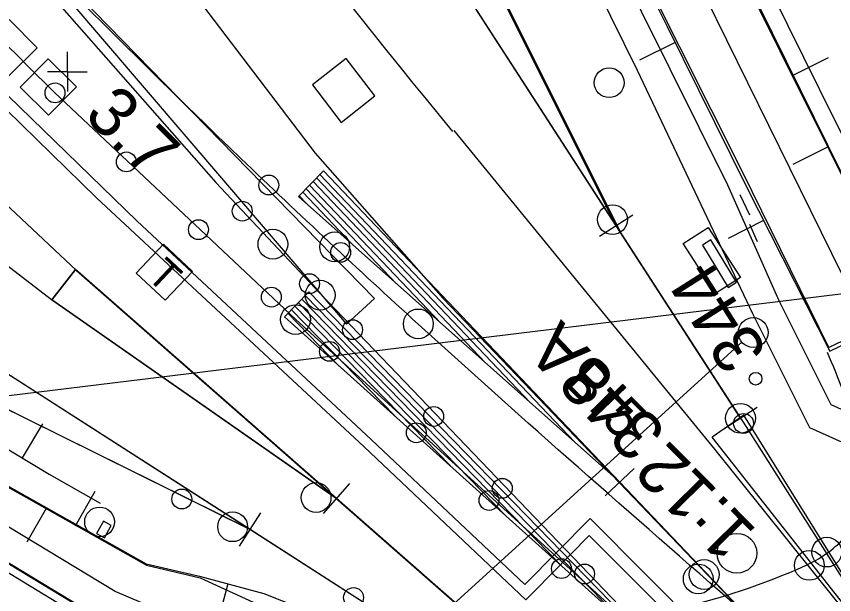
# Model space of a CAD drawing. Extents: x 1596643 to 1597288, y 13057194 to 13057957.
# Drawn here: x 1596885.06 to 1596926.19, y 13057454.55 to 13057483.67 of the extents above; entities that cross this region are included whole.
import ezdxf

# ---------------------------------------------------------------- set-up
doc = ezdxf.new("R2010")
doc.units = 0
for name, color, linetype in [('A Isolerskarv P', 7, 'Continuous'), ('A spårmitt L', 7, 'Continuous'), ('B bks1 P', 7, 'Continuous'), ('B bks2 P', 7, 'Continuous'), ('B Fsk P', 7, 'Continuous'), ('B kabelbrunn större än 150 cm L', 7, 'Continuous'), ('B kabelränna 400-500 mm NK L', 7, 'Continuous'), ('B kabelränna större än 500 mm NK L', 7, 'Continuous'), ('B växel linjevikt 0 L', 7, 'Continuous'), ('B Växel nr T', 7, 'Continuous'), ('B Växeltyp T', 7, 'Continuous'), ('BAS fastighetsgräns samfällighet L', 7, 'Continuous'), ('BAS gång- cykelväg skymd L', 7, 'Continuous'), ('BAS Level 15', 7, 'Continuous'), ('BAS Level 16', 7, 'Continuous'), ('BAS Level 18', 7, 'Continuous'), ('BAS Level 29', 7, 'Continuous'), ('BAS Level 37', 7, 'Continuous'), ('BAS markytetext T', 7, 'Continuous'), ('BAS stödmur fot L', 7, 'Continuous'), ('BAS stödmur krön L', 7, 'Continuous'), ('BAS trappa L', 7, 'Continuous'), ('BAS trappa riktn pil L', 7, 'Continuous'), ('BAS vägbanekant L', 7, 'Continuous'), ('C skåp kartsymbol P', 7, 'Continuous'), ('C skåp L', 7, 'Continuous'), ('E ktlbrygga L', 7, 'Continuous'), ('E ktlbrygga T', 7, 'Continuous'), ('E ktlstolpe normal centrum P', 7, 'Continuous'), ('F balis P', 7, 'Continuous'), ('F signal fristående P', 7, 'Continuous'), ('G telefon fristående P', 7, 'Continuous')]:
    doc.layers.add(name, color=color, linetype=linetype)

msp = doc.modelspace()

# ---------------------------------------------------------------- linework, layer by layer
at = {"layer": 'A Isolerskarv P'}
for centre in [(1596915.056, 13057473.435), (1596915.056, 13057473.435), (1596897.968, 13057472.199), (1596897.968, 13057472.199), (1596901.077, 13057472.067), (1596901.077, 13057472.067), (1596900.141, 13057459.441), (1596900.141, 13057459.441), (1596895.941, 13057457.971), (1596895.941, 13057457.971), (1596925.84, 13057456.695), (1596925.84, 13057456.695), (1596924.961, 13057456.026), (1596924.961, 13057456.026), (1596919.668, 13057455.564), (1596919.668, 13057455.564), (1596919.372, 13057455.341), (1596919.372, 13057455.341)]:
    msp.add_circle(centre, 0.75, dxfattribs=at)
at = {"layer": 'A spårmitt L'}
msp.add_line((1596908.746, 13057450.177), (1596874.893, 13057471.888), dxfattribs=at)
for points in [[(1596861.603, 13057516.009), (1596866.442, 13057509.391), (1596878.849, 13057493.781), (1596895.097, 13057475.302), (1596900.34, 13057469.714), (1596931.231, 13057437.468), (1596933.8, 13057434.835)], [(1596915.51, 13057472.702), (1596902.636, 13057498.496)], [(1596887.988, 13057492.75), (1596889.66, 13057490.516), (1596900.094, 13057476.776), (1596906.53, 13057469.464), (1596928.328, 13057446.663), (1596936.899, 13057437.942), (1596957.336, 13057417.351), (1597001.928, 13057371.989), (1597034.879, 13057338.506), (1597063.764, 13057309.15)], [(1596870.725, 13057487.218), (1596871.41, 13057486.548), (1596888.081, 13057470.874), (1596909.882, 13057451.74)], [(1596906.028, 13057487.38), (1596921.777, 13057463.002), (1596931.207, 13057448.128)], [(1596901.218, 13057459.344), (1596886.823, 13057469.398), (1596871.343, 13057481.319)], [(1596886.976, 13057479.839), (1596899.114, 13057468.402), (1596918.539, 13057450.716)], [(1596907.066, 13057477.919), (1596920.191, 13057461.87), (1596938.351, 13057439.217), (1596949.208, 13057425.541)], [(1596896.843, 13057457.811), (1596877.793, 13057467.24)]]:
    msp.add_lwpolyline(points, dxfattribs=at)
for centre, radius, start, end in [((1597254.361, 13057763.969), 450.004, 215.20947, 219.47575), ((1597083.054, 13057678.855), 279.382, 221.11205, 225.426)]:
    msp.add_arc(centre, radius, start, end, dxfattribs=at)
msp.add_spline([(1596921.486, 13057453.819), (1596905.281, 13057468.17), (1596896.354, 13057476.52), (1596877.996, 13057494.854)], degree=3, dxfattribs=at)
at = {"layer": 'B bks1 P'}
for centre in [(1596899.104, 13057468.401), (1596899.104, 13057468.401), (1596905.283, 13057468.184), (1596905.283, 13057468.184)]:
    msp.add_circle(centre, 0.75, dxfattribs=at)
at = {"layer": 'B bks2 P'}
msp.add_circle((1596900.344, 13057469.633), 0.75, dxfattribs=at)
msp.add_circle((1596900.344, 13057469.633), 0.75, dxfattribs=at)
at = {"layer": 'B Fsk P'}
msp.add_circle((1596921.497, 13057463.432), 0.75, dxfattribs=at)
msp.add_circle((1596921.497, 13057463.432), 0.75, dxfattribs=at)
at = {"layer": 'B kabelbrunn större än 150 cm L'}
msp.add_lwpolyline([(1596899.958, 13057480.221), (1596901.408, 13057478.329), (1596903.103, 13057479.667), (1596901.659, 13057481.548), (1596899.958, 13057480.221)], dxfattribs=at)
at = {"layer": 'B kabelränna 400-500 mm NK L'}
msp.add_lwpolyline([(1596883.038, 13057480.441), (1596889.091, 13057474.53), (1596902.563, 13057461.987), (1596910.703, 13057454.289), (1596911.093, 13057454.69), (1596913.886, 13057457.525), (1596927.553, 13057443.815), (1596936.728, 13057434.552), (1596947.807, 13057423.165), (1596958.841, 13057412.087), (1596959.17, 13057412.506), (1596945.763, 13057426.086), (1596935.532, 13057436.607), (1596925.003, 13057447.233), (1596913.927, 13057458.386), (1596910.643, 13057455.068), (1596902.92, 13057462.372), (1596891.14, 13057473.364), (1596883.436, 13057480.826)], dxfattribs=at)
at = {"layer": 'B kabelränna större än 500 mm NK L'}
for points in [[(1596923.449, 13057469.348), (1596920.853, 13057475.176), (1596913.618, 13057489.766), (1596908.8, 13057500.022)], [(1596912.644, 13057489.282), (1596912.288, 13057489.11), (1596916.306, 13057480.961), (1596922.107, 13057468.716), (1596924.964, 13057462.97), (1596932.073, 13057459.771), (1596933.51, 13057457.153), (1596933.386, 13057455.673), (1596933.609, 13057455.161)], [(1596935.025, 13057457.474), (1596933.135, 13057460.919), (1596926.056, 13057464.105), (1596923.449, 13057469.348)]]:
    msp.add_lwpolyline(points, dxfattribs=at)
at = {"layer": 'B växel linjevikt 0 L'}
for p, q in [((1596882.884, 13057490.154), (1596901.664, 13057468.173)), ((1596882.884, 13057490.154), (1596903.084, 13057469.471)), ((1596882.884, 13057490.154), (1596901.664, 13057468.173)), ((1596882.884, 13057490.154), (1596903.084, 13057469.471)), ((1596915.236, 13057473.125), (1596907.433, 13057488.762)), ((1596915.236, 13057473.125), (1596907.433, 13057488.762)), ((1596915.236, 13057473.125), (1596905.754, 13057487.804)), ((1596915.236, 13057473.125), (1596905.754, 13057487.804)), ((1596899.26, 13057474.6), (1596900.51, 13057475.892)), ((1596899.26, 13057474.6), (1596900.51, 13057475.892)), ((1596915.42, 13057460.223), (1596900.51, 13057475.892)), ((1596915.42, 13057460.223), (1596900.51, 13057475.892)), ((1596910.922, 13057464.225), (1596900.162, 13057475.532)), ((1596910.922, 13057464.225), (1596900.162, 13057475.532)), ((1596913.17, 13057462.224), (1596900.336, 13057475.713)), ((1596913.17, 13057462.224), (1596900.336, 13057475.713)), ((1596906.423, 13057468.227), (1596899.814, 13057475.173)), ((1596906.423, 13057468.227), (1596899.814, 13057475.173)), ((1596908.673, 13057466.226), (1596899.987, 13057475.353)), ((1596908.673, 13057466.226), (1596899.987, 13057475.353)), ((1596901.925, 13057472.229), (1596899.466, 13057474.813)), ((1596901.925, 13057472.229), (1596899.466, 13057474.813)), ((1596904.175, 13057470.227), (1596899.64, 13057474.993)), ((1596904.175, 13057470.227), (1596899.64, 13057474.993)), ((1596915.42, 13057460.223), (1596899.26, 13057474.6)), ((1596915.42, 13057460.223), (1596899.26, 13057474.6)), ((1596899.676, 13057474.23), (1596899.292, 13057474.633)), ((1596899.676, 13057474.23), (1596899.292, 13057474.633)), ((1596916.076, 13057473.668), (1596914.396, 13057472.583)), ((1596916.076, 13057473.668), (1596914.396, 13057472.583)), ((1596921.497, 13057463.432), (1596915.236, 13057473.125)), ((1596921.497, 13057463.432), (1596915.236, 13057473.125)), ((1596888.039, 13057470.924), (1596886.846, 13057469.403)), ((1596888.039, 13057470.924), (1596886.846, 13057469.403)), ((1596886.846, 13057469.403), (1596888.039, 13057470.924)), ((1596888.039, 13057470.924), (1596886.846, 13057469.403)), ((1596901.173, 13057459.397), (1596888.039, 13057470.924)), ((1596901.173, 13057459.397), (1596888.039, 13057470.924)), ((1596901.173, 13057459.397), (1596888.039, 13057470.924)), ((1596898.558, 13057468.536), (1596899.769, 13057469.795)), ((1596898.558, 13057468.536), (1596899.769, 13057469.795)), ((1596918.078, 13057450.985), (1596899.769, 13057469.795)), ((1596918.078, 13057450.985), (1596899.769, 13057469.795)), ((1596901.173, 13057459.397), (1596886.846, 13057469.403)), ((1596901.173, 13057459.397), (1596886.846, 13057469.403)), ((1596912.488, 13057456.01), (1596899.422, 13057469.434)), ((1596912.488, 13057456.01), (1596899.422, 13057469.434)), ((1596915.283, 13057453.497), (1596899.595, 13057469.615)), ((1596915.283, 13057453.497), (1596899.595, 13057469.615)), ((1596903.084, 13057469.471), (1596901.664, 13057468.173)), ((1596903.084, 13057469.471), (1596901.664, 13057468.173)), ((1596906.899, 13057461.036), (1596899.075, 13057469.074)), ((1596906.899, 13057461.036), (1596899.075, 13057469.074)), ((1596909.694, 13057458.523), (1596899.249, 13057469.254)), ((1596909.694, 13057458.523), (1596899.249, 13057469.254)), ((1596918.078, 13057450.985), (1596898.558, 13057468.536)), ((1596918.078, 13057450.985), (1596898.558, 13057468.536)), ((1596901.309, 13057466.062), (1596898.729, 13057468.713)), ((1596901.309, 13057466.062), (1596898.729, 13057468.713)), ((1596904.104, 13057463.549), (1596898.902, 13057468.893)), ((1596904.104, 13057463.549), (1596898.902, 13057468.893)), ((1596896.82, 13057457.828), (1596882.111, 13057467.263)), ((1596896.82, 13057457.828), (1596882.111, 13057467.263)), ((1596896.82, 13057457.828), (1596882.111, 13057467.263)), ((1596896.82, 13057457.828), (1596881.159, 13057465.581)), ((1596896.82, 13057457.828), (1596881.159, 13057465.581)), ((1596922.337, 13057463.974), (1596920.657, 13057462.889)), ((1596922.337, 13057463.974), (1596920.657, 13057462.889)), ((1596921.659, 13057463.592), (1596920.075, 13057462.483)), ((1596921.659, 13057463.592), (1596920.075, 13057462.483)), ((1596930.874, 13057448.745), (1596921.659, 13057463.592)), ((1596930.874, 13057448.745), (1596921.659, 13057463.592)), ((1596930.874, 13057448.745), (1596920.075, 13057462.483)), ((1596930.874, 13057448.745), (1596920.075, 13057462.483)), ((1596916.144, 13057460.912), (1596914.696, 13057459.533)), ((1596916.144, 13057460.912), (1596914.696, 13057459.533)), ((1596900.513, 13057458.646), (1596901.832, 13057460.149)), ((1596900.513, 13057458.646), (1596901.832, 13057460.149)), ((1596928.31, 13057446.676), (1596915.42, 13057460.223)), ((1596928.31, 13057446.676), (1596915.42, 13057460.223)), ((1596909.846, 13057451.785), (1596901.173, 13057459.397)), ((1596909.846, 13057451.785), (1596901.173, 13057459.397)), ((1596896.28, 13057456.986), (1596897.36, 13057458.67)), ((1596896.28, 13057456.986), (1596897.36, 13057458.67)), ((1596906.533, 13057451.597), (1596896.82, 13057457.828)), ((1596906.533, 13057451.597), (1596896.82, 13057457.828))]:
    msp.add_line(p, q, dxfattribs=at)
at = {"layer": 'BAS fastighetsgräns samfällighet L'}
msp.add_lwpolyline([(1596872.455, 13057463.088), (1596929.415, 13057470.053)], dxfattribs=at)
at = {"layer": 'BAS gång- cykelväg skymd L'}
for centre, radius, start, end in [((1596900.138, 13057455.178), 28.21, 15.541, 24.1924), ((1596922.19, 13057461.743), 6.28, 294.2396, 315.9406), ((1596910.337, 13057488.382), 35.437, 282.8368, 294.0319)]:
    msp.add_arc(centre, radius, start, end, dxfattribs=at)
at = {"layer": 'BAS Level 15'}
for centre in [(1596887.005, 13057479.819), (1596887.005, 13057479.819), (1596890.593, 13057476.342), (1596890.593, 13057476.342), (1596897.762, 13057475.177), (1596897.762, 13057475.177), (1596896.425, 13057473.862), (1596896.425, 13057473.862), (1596894.222, 13057472.93), (1596894.222, 13057472.93), (1596901.376, 13057471.785), (1596901.376, 13057471.785), (1596899.811, 13057470.209), (1596899.811, 13057470.209), (1596897.89, 13057469.533), (1596897.89, 13057469.533), (1596901.976, 13057467.894), (1596901.976, 13057467.894), (1596900.815, 13057466.8), (1596900.815, 13057466.8), (1596906.058, 13057463.526), (1596906.058, 13057463.526), (1596921.653, 13057463.173), (1596921.653, 13057463.173), (1596905.185, 13057462.703), (1596905.185, 13057462.703), (1596909.51, 13057459.908), (1596909.51, 13057459.908), (1596893.384, 13057459.366), (1596893.384, 13057459.366), (1596908.843, 13057459.295), (1596908.843, 13057459.295), (1596912.489, 13057455.863), (1596912.489, 13057455.863), (1596913.651, 13057455.593), (1596913.651, 13057455.593), (1596902.026, 13057454.406), (1596902.026, 13057454.406)]:
    msp.add_circle(centre, 0.5, dxfattribs=at)
at = {"layer": 'BAS Level 16'}
for q in [(1596887.623, 13057481.884), (1596887.623, 13057481.884), (1596886.623, 13057480.884), (1596886.623, 13057480.884), (1596888.623, 13057480.884), (1596887.623, 13057479.884), (1596888.623, 13057480.884), (1596887.623, 13057479.884)]:
    msp.add_line((1596887.623, 13057480.884), q, dxfattribs=at)
at = {"layer": 'BAS Level 18'}
for p, q in [((1596918.204, 13057482.348), (1596916.412, 13057481.46)), ((1596918.204, 13057482.348), (1596916.412, 13057481.46)), ((1596924.142, 13057480.702), (1596925.934, 13057481.591)), ((1596924.142, 13057480.702), (1596925.934, 13057481.591)), ((1596925.916, 13057477.103), (1596924.13, 13057476.203)), ((1596925.916, 13057477.103), (1596924.13, 13057476.203)), ((1596922.659, 13057473.395), (1596920.873, 13057472.493)), ((1596922.659, 13057473.395), (1596920.873, 13057472.493)), ((1596886.377, 13057463.156), (1596885.345, 13057461.443)), ((1596886.377, 13057463.156), (1596885.345, 13057461.443)), ((1596888.04, 13057458.022), (1596889.026, 13057459.762)), ((1596888.04, 13057458.022), (1596889.026, 13057459.762)), ((1596886.566, 13057458.93), (1596885.585, 13057457.187)), ((1596886.566, 13057458.93), (1596885.585, 13057457.187)), ((1596895.704, 13057455.098), (1596895.183, 13057453.167)), ((1596895.704, 13057455.098), (1596895.183, 13057453.167))]:
    msp.add_line(p, q, dxfattribs=at)
msp.add_lwpolyline([(1596869.233, 13057472.62), (1596869.273, 13057472.284), (1596869.373, 13057471.928), (1596869.474, 13057471.633), (1596869.676, 13057471.256), (1596869.817, 13057470.982), (1596870.02, 13057470.788), (1596870.07, 13057470.696), (1596876.571, 13057466.731), (1596886.714, 13057460.618), (1596889.27, 13057459.15)], dxfattribs=at)
at = {"layer": 'BAS Level 29'}
msp.add_circle((1596922.257, 13057465.424), 0.318, dxfattribs=at)
msp.add_circle((1596922.257, 13057465.424), 0.318, dxfattribs=at)
at = {"layer": 'BAS Level 37'}
for points in [[(1596929.415, 13057470.053), (1596916.121, 13057497.012)], [(1596878.914, 13057459.15), (1596920.541, 13057433.769), (1596934.167, 13057425.381), (1596938.443, 13057422.802), (1596956.991, 13057405.807)]]:
    msp.add_lwpolyline(points, dxfattribs=at)
at = {"layer": 'BAS stödmur fot L'}
for points in [[(1596910.126, 13057513.576), (1596911.022, 13057509.574), (1596912.93, 13057504.288), (1596915.996, 13057497.063), (1596921.012, 13057486.902), (1596925.938, 13057476.979), (1596929.942, 13057468.896)], [(1596925.947, 13057466.993), (1596921.605, 13057475.836), (1596916.866, 13057485.277), (1596912.628, 13057493.909), (1596909.407, 13057500.289)], [(1596869.397, 13057469.159), (1596874.346, 13057466.016), (1596881.06, 13057461.974), (1596891.601, 13057456.034)], [(1596929.942, 13057468.896), (1596925.947, 13057466.993)], [(1596878.129, 13057460.111), (1596886.781, 13057454.877), (1596895.436, 13057449.654), (1596898.551, 13057447.748)], [(1596891.601, 13057456.034), (1596894.311, 13057455.398)], [(1596894.311, 13057455.398), (1596897.186, 13057454.067), (1596901.11, 13057452.644)]]:
    msp.add_lwpolyline(points, dxfattribs=at)
at = {"layer": 'BAS stödmur krön L'}
for points in [[(1596910.214, 13057513.767), (1596911.127, 13057509.619), (1596913.141, 13057503.998), (1596916.093, 13057497.121), (1596921.06, 13057486.966), (1596925.519, 13057477.89), (1596930.551, 13057467.911), (1596935.677, 13057457.761), (1596940.017, 13057449.129), (1596943.748, 13057442.095)], [(1596909.313, 13057500.263), (1596913.287, 13057492.236), (1596917.8, 13057483.163), (1596921.802, 13057475.09), (1596925.989, 13057466.804), (1596929.99, 13057468.744)], [(1596869.429, 13057469.233), (1596873.974, 13057466.314), (1596882.404, 13057461.272), (1596891.584, 13057456.105), (1596894.279, 13057455.482), (1596897.513, 13057454.611), (1596901.314, 13057453.101)], [(1596878.787, 13057459.703), (1596884.705, 13057456.09), (1596894.812, 13057449.952), (1596898.489, 13057447.759)]]:
    msp.add_lwpolyline(points, dxfattribs=at)
at = {"layer": 'BAS trappa L'}
msp.add_lwpolyline([(1596899.981, 13057450.473), (1596890.028, 13057454.706), (1596868.532, 13057467.716)], dxfattribs=at)
at = {"layer": 'BAS trappa riktn pil L'}
msp.add_line((1596928.012, 13057467.811), (1596911.633, 13057501.175), dxfattribs=at)
at = {"layer": 'BAS vägbanekant L'}
msp.add_lwpolyline([(1596909.852, 13057526.126), (1596909.933, 13057524.265), (1596909.962, 13057521.856), (1596910.034, 13057520.017), (1596910.117, 13057518.411), (1596910.4, 13057516.123), (1596910.678, 13057514.709), (1596910.915, 13057513.499), (1596911.213, 13057512.126), (1596911.593, 13057510.742), (1596912.272, 13057508.493), (1596913.245, 13057505.826), (1596914.218, 13057503.383), (1596915.393, 13057500.633), (1596917.977, 13057495.093), (1596921.539, 13057487.973), (1596925.462, 13057480.018), (1596929.708, 13057471.482), (1596935.948, 13057459.15)], dxfattribs=at)
at = {"layer": 'C skåp kartsymbol P'}
for p, q in [((1596918.612, 13057472.232), (1596919.872, 13057473.046)), ((1596918.612, 13057472.232), (1596919.872, 13057473.046)), ((1596919.872, 13057473.046), (1596921.5, 13057470.526)), ((1596919.872, 13057473.046), (1596921.5, 13057470.526)), ((1596920.24, 13057469.712), (1596918.612, 13057472.232)), ((1596920.24, 13057469.712), (1596918.612, 13057472.232)), ((1596920.056, 13057471.379), (1596920.056, 13057471.379)), ((1596920.056, 13057471.379), (1596920.056, 13057471.379)), ((1596921.5, 13057470.526), (1596920.24, 13057469.712)), ((1596921.5, 13057470.526), (1596920.24, 13057469.712))]:
    msp.add_line(p, q, dxfattribs=at)
at = {"layer": 'C skåp L'}
for p, q in [((1596921.962, 13057473.659), (1596921.487, 13057474.679)), ((1596922.348, 13057472.322), (1596921.967, 13057473.182))]:
    msp.add_line(p, q, dxfattribs=at)
for points in [[(1596920.873, 13057470.023), (1596921.291, 13057470.289), (1596920.011, 13057472.41), (1596919.593, 13057472.144), (1596920.873, 13057470.023)], [(1596889.094, 13057457.63), (1596889.485, 13057457.413), (1596889.833, 13057458.027), (1596889.442, 13057458.244), (1596889.094, 13057457.63)]]:
    msp.add_lwpolyline(points, dxfattribs=at)
at = {"layer": 'E ktlbrygga L'}
msp.add_lwpolyline([(1596921.564, 13057467.262), (1596903.383, 13057450.74)], dxfattribs=at)
at = {"layer": 'E ktlstolpe normal centrum P'}
for centre in [(1596914.891, 13057480.33), (1596914.891, 13057480.33), (1596922.135, 13057467.749), (1596922.135, 13057467.749), (1596889.245, 13057458.213), (1596889.245, 13057458.213)]:
    msp.add_circle(centre, 0.75, dxfattribs=at)
at = {"layer": 'F balis P'}
for p, q in [((1596886.104, 13057482.091), (1596884.696, 13057483.511)), ((1596886.104, 13057482.091), (1596884.696, 13057483.511)), ((1596884.684, 13057480.683), (1596886.104, 13057482.091)), ((1596884.684, 13057480.683), (1596886.104, 13057482.091)), ((1596886.659, 13057481.525), (1596885.253, 13057480.103)), ((1596886.659, 13057481.525), (1596885.253, 13057480.103)), ((1596888.081, 13057480.119), (1596886.659, 13057481.525)), ((1596888.081, 13057480.119), (1596886.659, 13057481.525)), ((1596885.253, 13057480.103), (1596886.675, 13057478.697)), ((1596885.253, 13057480.103), (1596886.675, 13057478.697)), ((1596886.667, 13057480.111), (1596886.667, 13057480.111)), ((1596886.667, 13057480.111), (1596886.667, 13057480.111)), ((1596886.675, 13057478.697), (1596888.081, 13057480.119)), ((1596886.675, 13057478.697), (1596888.081, 13057480.119))]:
    msp.add_line(p, q, dxfattribs=at)
at = {"layer": 'F signal fristående P'}
msp.add_circle((1596921.318, 13057456.637), 1, dxfattribs=at)
msp.add_circle((1596921.318, 13057456.637), 1, dxfattribs=at)
at = {"layer": 'G telefon fristående P'}
for p, q in [((1596891.09, 13057470.746), (1596892.462, 13057472.202)), ((1596892.462, 13057472.202), (1596893.918, 13057470.83)), ((1596892.546, 13057469.374), (1596891.09, 13057470.746)), ((1596892.504, 13057470.788), (1596892.504, 13057470.788)), ((1596893.918, 13057470.83), (1596892.546, 13057469.374))]:
    msp.add_line(p, q, dxfattribs=at)

# ---------------------------------------------------------------- texts
at = {"layer": 'B Växel nr T'}
for s, rotation, p in [('344', 122.373, (1596922.905, 13057466.796)), ('348A', 133.713, (1596917.852, 13057462.795))]:
    msp.add_text(s, height=2.5, rotation=rotation, dxfattribs=at).set_placement(p)
at = {"layer": 'B Växeltyp T'}
msp.add_text('1:12', height=2.5, rotation=134.577, dxfattribs=at).set_placement((1596922.385, 13057457.753))
at = {"layer": 'BAS markytetext T'}
msp.add_text('3.7', height=2.5, rotation=315, dxfattribs=at).set_placement((1596888.402, 13057478.631))
at = {"layer": 'E ktlbrygga T'}
msp.add_text('Br5', height=1.999, rotation=314.6851, dxfattribs=at).set_placement((1596912.555, 13057465.197))
at = {"layer": 'G telefon fristående P'}
msp.add_text('T', height=1.5, rotation=316.7031, dxfattribs=at).set_placement((1596891.569, 13057470.528))
msp.add_text('T', height=1.5, rotation=316.7031, dxfattribs=at).set_placement((1596891.569, 13057470.528))

doc.saveas('drawing.dxf')
